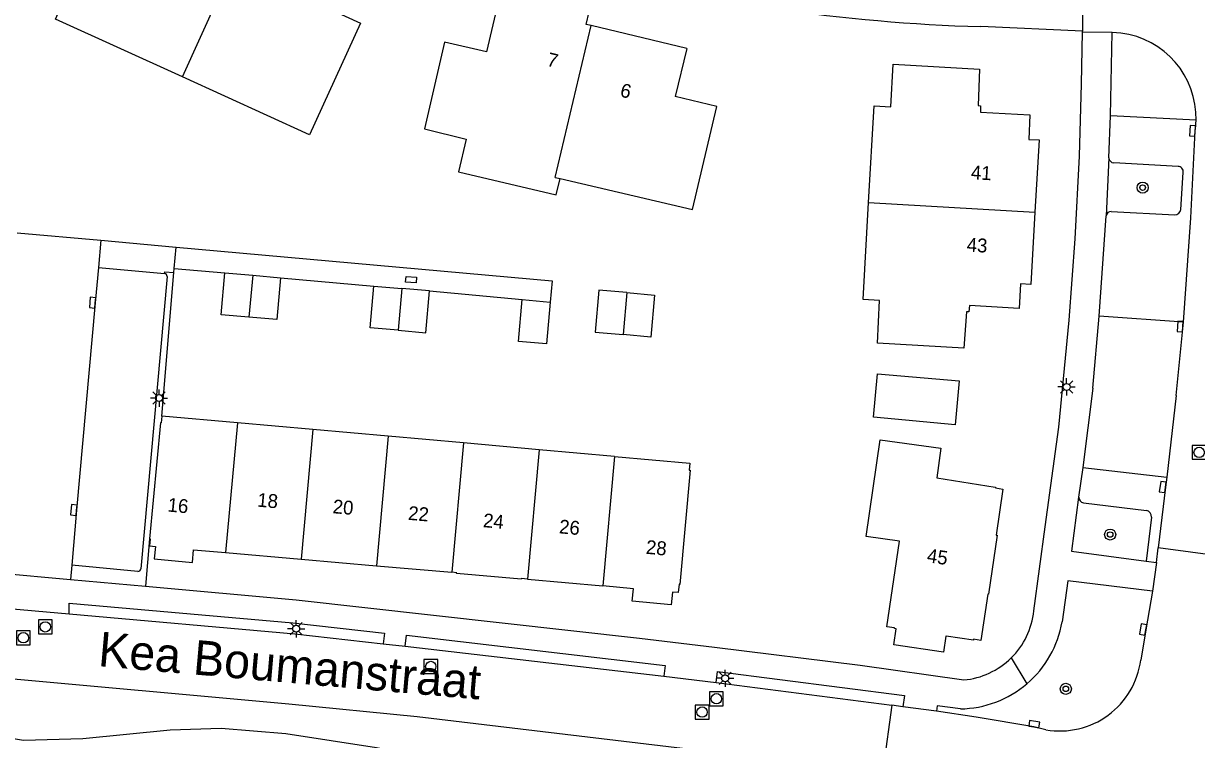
# Model space of a CAD drawing. Extents: x 131000 to 133013, y 393000 to 396501.
# Drawn here: x 132694.2 to 132779, y 394414.6 to 394466.3 of the extents above; entities that cross this region are included whole.
import ezdxf

# ---------------------------------------------------------------- set-up
doc = ezdxf.new("R2010")
doc.units = 0
for name, color, linetype in [('gg-afsc-hekwerk', 7, 'Continuous'), ('gg-anno-huisnummerreeks BGT', 7, 'Continuous'), ('gg-anno-openbare ruimte label', 7, 'Continuous'), ('gg-bbg-bijgebouw', 7, 'Continuous'), ('gg-bbg-hoofdgebouw', 7, 'Continuous'), ('gg-bbg-tussenscheiding', 7, 'Continuous'), ('gg-knt-verharding', 7, 'Continuous'), ('gg-knt-verharding nz', 7, 'Continuous'), ('gg-kntw-bovenkant insteek waterloop', 7, 'Continuous'), ('gt-grn-weggrens', 7, 'Continuous'), ('gt-symb-boom', 7, 'Continuous'), ('gt-symb-kolk', 7, 'Continuous'), ('gt-symb-kolk center center', 7, 'Continuous'), ('gt-symb-lichtmast', 7, 'Continuous'), ('gt-symb-rioolschacht', 7, 'Continuous')]:
    doc.layers.add(name, color=color, linetype=linetype)

# ---------------------------------------------------------------- blocks, each defined once
blk = doc.blocks.new('gt0-KOLK')
at = {"layer": 'gt-symb-kolk'}
blk.add_lwpolyline([(0, 0), (0.375, 0), (0.375, 0.4), (-0.375, 0.4), (-0.375, 0), (0, 0)], dxfattribs=at)
blk = doc.blocks.new('gt0-BOOM')
at = {"layer": 'gt-symb-boom'}
for radius in [0.4, 0.2]:
    blk.add_circle((0, 0), radius, dxfattribs=at)
blk = doc.blocks.new('gt0-LMAST')
at = {"layer": 'gt-symb-lichtmast'}
for p, q in [((-0.182, 0.173), (-0.447, 0.438)), ((-0.005, 0.246), (-0.005, 0.621)), ((0.172, 0.173), (0.437, 0.438)), ((-0.255, -0.004), (-0.63, -0.004)), ((-0.182, -0.181), (-0.447, -0.446)), ((-0.005, -0.254), (-0.005, -0.629)), ((0.437, -0.446), (0.172, -0.181)), ((0.245, -0.004), (0.62, -0.004))]:
    blk.add_line(p, q, dxfattribs=at)
blk.add_circle((-0.005, -0.004), 0.25, dxfattribs=at)
blk = doc.blocks.new('gt0-KOLKCC')
at = {"layer": 'gt-symb-kolk center center'}
blk.add_lwpolyline([(-0.375, 0.2), (0.375, 0.2), (0.375, -0.2), (-0.375, -0.2)], close=True, dxfattribs=at)
blk = doc.blocks.new('gt0-RS')
at = {"layer": 'gt-symb-rioolschacht'}
blk.add_lwpolyline([(-0.5, -0.5), (0.5, -0.5), (0.5, 0.5), (-0.5, 0.5)], close=True, dxfattribs=at)
blk.add_circle((0, 0), 0.375, dxfattribs=at)

msp = doc.modelspace()

# ---------------------------------------------------------------- linework, layer by layer
at = {"layer": 'gg-afsc-hekwerk'}
for p, q in [((132693.753, 394451.169), (132699.81, 394450.627)), ((132699.81, 394450.627), (132705.246, 394450.141)), ((132705.107, 394448.587), (132708.766, 394448.279)), ((132712.785, 394447.923), (132719.528, 394447.318)), ((132723.548, 394446.972), (132730.252, 394446.347)), ((132744.125, 394421.233), (132754.657, 394419.933))]:
    msp.add_line(p, q, dxfattribs=at)
msp.add_lwpolyline([(132705.246, 394450.141), (132732.414, 394447.71), (132732.273, 394446.166)], dxfattribs=at)
msp.add_arc((132767.065, 394594.786), 128.78, 261.7299, 268.35331, dxfattribs=at)
at = {"layer": 'gg-bbg-bijgebouw'}
for p, q in [((132708.766, 394448.279), (132710.775, 394448.101)), ((132710.775, 394448.101), (132712.785, 394447.923)), ((132719.528, 394447.318), (132721.538, 394447.145)), ((132723.548, 394446.972), (132721.538, 394447.145)), ((132729.975, 394443.326), (132730.252, 394446.347)), ((132730.252, 394446.347), (132732.273, 394446.166))]:
    msp.add_line(p, q, dxfattribs=at)
for points in [[(132710.508, 394445.077), (132708.498, 394445.255), (132708.766, 394448.279)], [(132712.785, 394447.923), (132712.518, 394444.899), (132710.508, 394445.077)], [(132721.278, 394444.126), (132719.268, 394444.299), (132719.528, 394447.318)], [(132721.278, 394444.126), (132723.288, 394443.953), (132723.548, 394446.972)], [(132737.799, 394446.845), (132735.789, 394447.015), (132735.524, 394443.994), (132737.533, 394443.818)], [(132737.799, 394446.845), (132739.809, 394446.674), (132739.543, 394443.642), (132737.533, 394443.818)], [(132732.273, 394446.166), (132731.996, 394443.141), (132729.975, 394443.326)], [(132761.804, 394440.477), (132761.526, 394437.308), (132755.632, 394437.841), (132755.909, 394440.994), (132761.804, 394440.477)]]:
    msp.add_lwpolyline(points, dxfattribs=at)
at = {"layer": 'gg-bbg-hoofdgebouw'}
for p, q in [((132742.127, 394464.485), (132735.233, 394466.13)), ((132742.127, 394464.485), (132741.301, 394461.007)), ((132755.262, 394453.348), (132755.657, 394460.343)), ((132709.668, 394437.443), (132704.22, 394437.928)), ((132715.117, 394436.958), (132709.668, 394437.443)), ((132720.565, 394436.473), (132715.117, 394436.958)), ((132726.013, 394435.989), (132720.565, 394436.473)), ((132731.461, 394435.504), (132726.013, 394435.989)), ((132736.91, 394435.019), (132731.461, 394435.504)), ((132708.822, 394428.078), (132714.271, 394427.603)), ((132714.271, 394427.603), (132719.72, 394427.127)), ((132719.72, 394427.127), (132725.169, 394426.651)), ((132730.617, 394426.158), (132736.064, 394425.666))]:
    msp.add_line(p, q, dxfattribs=at)
for points in [[(132710.86, 394473.767), (132717.236, 394470.86), (132715.769, 394467.586), (132718.569, 394466.314), (132714.881, 394458.248), (132705.701, 394462.423)], [(132735.233, 394466.13), (132734.87, 394466.216), (132735.077, 394467.118), (132731.72, 394467.924), (132731.504, 394467.024), (132728.489, 394467.717), (132727.657, 394464.239), (132724.642, 394464.935), (132723.182, 394458.676), (132726.205, 394457.919), (132725.652, 394455.575)], [(132705.701, 394462.423), (132696.52, 394466.598), (132696.836, 394467.284)], [(132755.657, 394460.343), (132756.866, 394460.275), (132757.04, 394463.346), (132763.275, 394462.982), (132763.174, 394460.357), (132763.35, 394460.346), (132763.338, 394459.887), (132766.924, 394459.683), (132766.829, 394457.916), (132767.584, 394457.883), (132767.283, 394452.655)], [(132732.98, 394455.08), (132742.557, 394452.847), (132744.309, 394460.292), (132741.301, 394461.007)], [(132725.652, 394455.575), (132732.692, 394453.915), (132732.98, 394455.08)], [(132767.283, 394452.655), (132766.983, 394447.427), (132766.229, 394447.472), (132766.133, 394445.706), (132762.544, 394445.919), (132762.513, 394445.455), (132762.34, 394445.469), (132762.149, 394442.829), (132755.899, 394443.191), (132756.063, 394446.277), (132754.866, 394446.352), (132755.262, 394453.348)], [(132704.22, 394437.928), (132704.176, 394437.436), (132704.114, 394437.442), (132703.323, 394429.068)], [(132760.484, 394435.606), (132760.186, 394433.46), (132764.418, 394432.804), (132764.429, 394432.802), (132764.429, 394432.746), (132764.958, 394432.664), (132764.489, 394429.335), (132764.545, 394429.324), (132763.922, 394425.06), (132763.873, 394425.067), (132763.385, 394421.733), (132762.851, 394421.811), (132762.841, 394421.741), (132760.862, 394422.031), (132760.842, 394422.033), (132760.675, 394420.893), (132757.09, 394421.417), (132757.257, 394422.565), (132757.237, 394422.567), (132757.129, 394422.583), (132757.137, 394422.643), (132756.593, 394422.722), (132757.493, 394428.896), (132755.087, 394429.244), (132756.098, 394436.222), (132760.484, 394435.606)], [(132736.91, 394435.019), (132742.358, 394434.534), (132742.316, 394434.037), (132742.386, 394434.031), (132741.623, 394425.778), (132741.577, 394425.782), (132741.516, 394425.196), (132741.102, 394425.226), (132741.012, 394424.306), (132738.199, 394424.564), (132738.28, 394425.466), (132736.064, 394425.666)], [(132703.323, 394429.068), (132703.367, 394429.064), (132703.319, 394428.558), (132703.751, 394428.517), (132703.666, 394427.615), (132706.424, 394427.355), (132706.511, 394428.28), (132708.822, 394428.078)], [(132730.617, 394426.158), (132730.183, 394426.197), (132730.178, 394426.147), (132725.51, 394426.571), (132725.515, 394426.621), (132725.169, 394426.651)]]:
    msp.add_lwpolyline(points, dxfattribs=at)
at = {"layer": 'gg-bbg-tussenscheiding'}
for p, q in [((132705.701, 394462.423), (132710.86, 394473.767)), ((132732.617, 394455.165), (132735.233, 394466.13)), ((132732.617, 394455.165), (132732.98, 394455.08)), ((132755.262, 394453.348), (132767.283, 394452.655)), ((132710.775, 394448.101), (132710.508, 394445.077)), ((132721.538, 394447.145), (132721.278, 394444.126)), ((132737.799, 394446.845), (132737.533, 394443.818)), ((132709.668, 394437.443), (132708.822, 394428.078)), ((132715.117, 394436.958), (132714.271, 394427.603)), ((132720.565, 394436.473), (132719.72, 394427.127)), ((132726.013, 394435.989), (132725.169, 394426.651)), ((132731.461, 394435.504), (132730.617, 394426.158)), ((132736.91, 394435.019), (132736.064, 394425.666))]:
    msp.add_line(p, q, dxfattribs=at)
at = {"layer": 'gg-knt-verharding'}
for p, q in [((132770.709, 394465.733), (132763.364, 394466.06)), ((132770.714, 394465.648), (132770.709, 394465.733)), ((132772.858, 394465.632), (132770.714, 394465.648)), ((132772.73, 394459.617), (132772.858, 394465.632)), ((132772.622, 394456.589), (132772.73, 394459.617)), ((132772.622, 394456.589), (132772.423, 394452.387)), ((132777.62, 394455.963), (132772.991, 394456.221)), ((132777.827, 394452.85), (132777.996, 394455.528)), ((132771.933, 394445.154), (132772.423, 394452.387)), ((132772.795, 394452.715), (132777.382, 394452.469)), ((132699.81, 394450.627), (132699.632, 394448.657)), ((132699.632, 394448.657), (132704.406, 394448.22)), ((132704.22, 394437.928), (132705.084, 394448.305)), ((132705.084, 394448.305), (132705.107, 394448.587)), ((132704.592, 394448.002), (132702.685, 394426.897)), ((132771.466, 394439.941), (132771.933, 394445.154)), ((132771.466, 394439.941), (132770.749, 394434.228)), ((132770.749, 394434.228), (132770.44, 394432.087)), ((132770.784, 394431.668), (132775.334, 394431.122)), ((132775.697, 394430.629), (132775.321, 394427.452)), ((132703.323, 394429.068), (132703.033, 394425.653)), ((132776.057, 394427.365), (132776.179, 394428.415)), ((132781.208, 394427.753), (132776.179, 394428.415)), ((132697.711, 394427.168), (132697.609, 394426.122)), ((132702.468, 394426.719), (132697.711, 394427.168)), ((132775.321, 394427.452), (132776.057, 394427.365)), ((132776.057, 394427.365), (132775.779, 394425.287)), ((132691.498, 394426.681), (132697.609, 394426.122)), ((132697.609, 394426.122), (132703.033, 394425.653)), ((132691.19, 394424.215), (132697.519, 394423.641)), ((132720.194, 394421.482), (132721.784, 394421.317)), ((132721.784, 394421.317), (132740.48, 394419.145)), ((132754.657, 394419.933), (132762.138, 394418.874)), ((132740.48, 394419.145), (132744.256, 394418.69)), ((132744.256, 394418.69), (132756.952, 394417.042)), ((132756.952, 394417.042), (132756.27, 394412.138)), ((132757.736, 394416.939), (132756.952, 394417.042)), ((132760.16, 394416.614), (132757.736, 394416.939))]:
    msp.add_line(p, q, dxfattribs=at)
for points in [[(132769.009, 394437.141), (132769.764, 394444.865), (132770.187, 394450.722), (132770.5, 394456.707), (132770.643, 394461.916), (132770.714, 394465.648)], [(132704.406, 394448.22), (132704.422, 394448.36), (132705.084, 394448.305)], [(132767.204, 394423.858), (132768.02, 394429.941), (132769.009, 394437.141)], [(132770.44, 394432.087), (132769.928, 394428.17), (132775.321, 394427.452)], [(132775.779, 394425.287), (132769.653, 394426.044), (132769.241, 394423.078)], [(132703.033, 394425.653), (132713.919, 394424.669), (132738.727, 394421.904), (132744.125, 394421.233)], [(132775.779, 394425.287), (132775.29, 394422.485), (132774.926, 394420.309)], [(132697.519, 394423.641), (132697.514, 394424.416), (132713.67, 394422.989), (132720.289, 394422.262), (132720.194, 394421.482)], [(132697.519, 394423.641), (132713.811, 394422.208), (132720.194, 394421.482)], [(132648.661, 394423.028), (132713.38, 394417.161), (132722.659, 394416.239), (132741.823, 394413.956)], [(132721.784, 394421.317), (132721.886, 394422.107), (132740.582, 394419.93), (132740.48, 394419.145)], [(132744.256, 394418.69), (132744.353, 394419.48), (132757.855, 394417.758), (132757.736, 394416.939)], [(132761.893, 394416.788), (132760.224, 394417), (132760.16, 394416.614)], [(132768.078, 394415.273), (132767.199, 394415.484), (132763.027, 394416.176), (132760.16, 394416.614)]]:
    msp.add_lwpolyline(points, dxfattribs=at)
for centre, radius, start, end in [((132772.992, 394456.591), 0.37, 180.37992, 269.77556), ((132777.608, 394455.572), 0.391, 353.49381, 88.18435), ((132772.785, 394452.352), 0.363, 88.3779, 174.42866), ((132777.383, 394452.918), 0.449, 269.87298, 351.26596), ((132704.385, 394448.014), 0.207, 356.74783, 84.19452), ((132770.885, 394432.101), 0.445, 181.83948, 256.93268), ((132775.216, 394430.655), 0.481, 356.86882, 75.86023), ((132702.487, 394426.918), 0.2, 264.67458, 354.04787), ((132761.625, 394424.462), 5.612, 314.54119, 353.823), ((132761.785, 394424.351), 7.564, 310.56619, 350.31165), ((132761.626, 394424.46), 5.61, 275.23405, 314.54106), ((132769.074, 394421.092), 5.904, 260.28538, 352.37593), ((132761.786, 394424.35), 7.563, 270.81365, 310.56706)]:
    msp.add_arc(centre, radius, start, end, dxfattribs=at)
at = {"layer": 'gg-knt-verharding nz'}
for p, q in [((132773.494, 394465.595), (132772.858, 394465.632)), ((132778.924, 394459.294), (132772.73, 394459.617)), ((132778.004, 394444.706), (132771.933, 394445.154)), ((132777.493, 394439.407), (132778.004, 394444.706)), ((132777.493, 394439.407), (132776.81, 394433.517)), ((132770.749, 394434.228), (132776.81, 394433.517))]:
    msp.add_line(p, q, dxfattribs=at)
for points in [[(132778.004, 394444.706), (132778.554, 394452.248), (132778.867, 394458.51), (132778.924, 394459.294)], [(132699.632, 394448.657), (132699.409, 394446.103), (132698.058, 394431.135), (132697.711, 394427.168)], [(132776.81, 394433.517), (132776.708, 394432.787), (132776.179, 394428.415)]]:
    msp.add_lwpolyline(points, dxfattribs=at)
msp.add_arc((132772.703, 394459.423), 6.222, 358.81005, 82.69737, dxfattribs=at)
at = {"layer": 'gg-kntw-bovenkant insteek waterloop'}
msp.add_lwpolyline([(132723.815, 394413.126), (132719.715, 394413.976), (132713.159, 394414.981), (132708.496, 394415.379), (132704.825, 394415.254), (132698.515, 394414.625), (132694.218, 394414.498), (132690.884, 394415.064), (132687.302, 394415.998), (132682.597, 394417.438), (132675.946, 394418.599), (132665.433, 394419.602), (132652.496, 394420.783), (132647.256, 394421.303)], dxfattribs=at)
at = {"layer": 'gt-grn-weggrens'}
for p, q in [((132770.668, 394470.84), (132770.709, 394465.733)), ((132705.107, 394448.587), (132705.246, 394450.141)), ((132765.561, 394420.462), (132766.704, 394418.605))]:
    msp.add_line(p, q, dxfattribs=at)

# ---------------------------------------------------------------- block references
at = {"layer": 'gt-symb-boom'}
for p in [(132775.06, 394454.433), (132772.716, 394429.375), (132769.511, 394418.232)]:
    msp.add_blockref('gt0-BOOM', p, dxfattribs=at)
at = {"layer": 'gt-symb-kolk'}
for p, rotation in [((132778.867, 394458.51), 85.86494075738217), ((132699.409, 394446.103), 84.84429481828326), ((132777.971, 394444.391), 85.86494075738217), ((132776.708, 394432.787), 82.05020882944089), ((132698.058, 394431.135), 84.84429481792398), ((132775.29, 394422.485), 80.10515488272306), ((132767.199, 394415.484), -9.411905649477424)]:
    msp.add_blockref('gt0-KOLK', p, dxfattribs=dict(at, rotation=rotation))
at = {"layer": 'gt-symb-kolk center center', "rotation": -3.811927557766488}
msp.add_blockref('gt0-KOLKCC', (132722.212, 394447.78), dxfattribs=at)
at = {"layer": 'gt-symb-lichtmast'}
for p in [(132769.575, 394440.041), (132704.014, 394439.24), (132713.92, 394422.579), (132744.91, 394418.996)]:
    msp.add_blockref('gt0-LMAST', p, dxfattribs=at)
at = {"layer": 'gt-symb-rioolschacht'}
for p in [(132779.145, 394435.31), (132695.797, 394422.709), (132694.208, 394421.921), (132723.641, 394419.846), (132744.271, 394417.515), (132743.24, 394416.553)]:
    msp.add_blockref('gt0-RS', p, dxfattribs=at)

# ---------------------------------------------------------------- texts
at = {"layer": 'gg-anno-huisnummerreeks BGT'}
for s, rotation, p in [('7', 346.5, (132731.97, 394463.237)), ('6', 346.6, (132737.258, 394461.02)), ('41', 356.7, (132762.635, 394455.045)), ('43', 356.7, (132762.335, 394449.817)), ('16', 354.6, (132704.6, 394431.042)), ('18', 355, (132711.077, 394431.395)), ('20', 355, (132716.526, 394430.92)), ('22', 355, (132721.975, 394430.444)), ('24', 354.8, (132727.387, 394429.915)), ('26', 354.8, (132732.881, 394429.468)), ('28', 354.8, (132739.151, 394427.99)), ('45', 351.7, (132759.435, 394427.387))]:
    msp.add_text(s, height=1, rotation=rotation, dxfattribs=at).set_placement(p)
at = {"layer": 'gg-anno-openbare ruimte label'}
msp.add_text('Kea Boumanstraat', height=2.5, rotation=355, dxfattribs=at).set_placement((132699.563, 394419.88))

doc.saveas('drawing.dxf')
